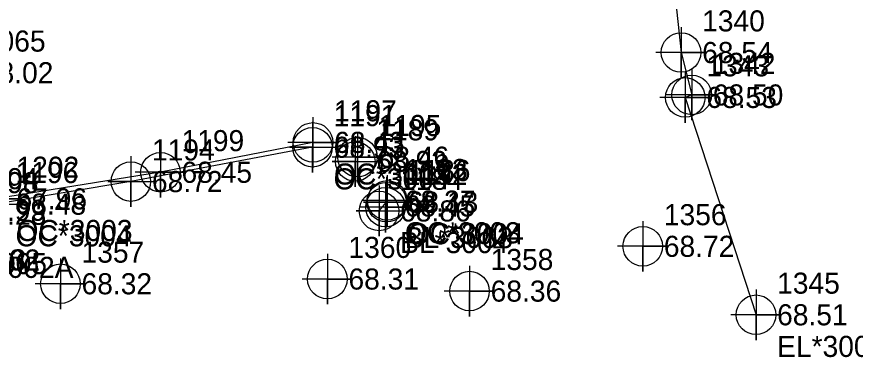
# Model space of a CAD drawing. Extents: x 2062781 to 2066835, y 358981 to 366501.
# Drawn here: x 2066514.3 to 2066613.7, y 366165.3 to 366205.7 of the extents above; entities that cross this region are included whole.
import ezdxf

# ---------------------------------------------------------------- set-up
doc = ezdxf.new("R2010")
doc.units = 0
for name, color, linetype in [('Exist DTM Breakline Cogo Comment', 7, 'Continuous'), ('Exist DTM Regular Point CELL', 7, 'Continuous'), ('Exist DTM Regular Point Cogo Elevation', 7, 'Continuous'), ('Exist DTM Regular Point Cogo Number', 7, 'Continuous'), ('Exist DTM Ridgeline Cogo Comment', 7, 'Continuous'), ('Exist Roads Curbs', 7, 'Continuous'), ('Exist Roads Curbs Cogo Comment', 7, 'Continuous'), ('Exist Roads Curbs Cogo Elevation', 7, 'Continuous'), ('Exist Roads Curbs Cogo Number', 7, 'Continuous'), ('Exist Roads Curbs Cogo Point CELL', 7, 'Continuous'), ('Exist Roads EOP Cogo Elevation', 7, 'Continuous'), ('Exist Roads EOP Cogo Number', 7, 'Continuous'), ('Exist Roads EOP Other', 7, 'Continuous'), ('Exist Roads EOP Other Cogo Comment', 7, 'Continuous'), ('Exist Roads EOP Other Cogo Elevation', 7, 'Continuous'), ('Exist Roads EOP Other Cogo Number', 7, 'Continuous'), ('Exist Roads EOP Other Cogo Point CELL', 7, 'Continuous')]:
    doc.layers.add(name, color=color, linetype=linetype)

msp = doc.modelspace()

# ---------------------------------------------------------------- linework, layer by layer
at = {"layer": 'Exist DTM Regular Point CELL'}
for points in [[(2066588.55, 366181.453), (2066588.55, 366175.453), (2066588.55, 366178.453), (2066591.55, 366178.453), (2066585.55, 366178.453)], [(2066551.158, 366177.574), (2066551.158, 366171.574), (2066551.158, 366174.574), (2066554.158, 366174.574), (2066548.158, 366174.574)], [(2066519.511, 366177.013), (2066519.511, 366171.013), (2066519.511, 366174.013), (2066522.511, 366174.013), (2066516.511, 366174.013)], [(2066568.017, 366176.143), (2066568.017, 366170.143), (2066568.017, 366173.143), (2066571.017, 366173.143), (2066565.017, 366173.143)]]:
    msp.add_lwpolyline(points, dxfattribs=at)
for centre in [(2066588.55, 366178.453), (2066551.158, 366174.574), (2066519.511, 366174.013), (2066568.017, 366173.143)]:
    msp.add_circle(centre, 2.344, dxfattribs=at)
at = {"layer": 'Exist Roads Curbs'}
for p, q in [((2066549.402, 366190.2), (2066527.865, 366186.13)), ((2066527.865, 366186.13), (2066511.691, 366183.451)), ((2066557.285, 366182.647), (2066558.184, 366183.693))]:
    msp.add_line(p, q, dxfattribs=at)
at = {"layer": 'Exist Roads Curbs Cogo Point CELL'}
for points in [[(2066549.402, 366193.2), (2066549.402, 366187.2), (2066549.402, 366190.2), (2066546.672, 366190.2), (2066552.402, 366190.2)], [(2066554.463, 366191.516), (2066554.463, 366185.516), (2066554.463, 366188.516), (2066551.733, 366188.516), (2066557.463, 366188.516)], [(2066527.865, 366189.13), (2066527.865, 366183.13), (2066527.865, 366186.13), (2066525.135, 366186.13), (2066530.865, 366186.13)], [(2066558.184, 366186.693), (2066558.184, 366180.693), (2066558.184, 366183.693), (2066555.454, 366183.693), (2066561.184, 366183.693)], [(2066511.691, 366186.451), (2066511.691, 366180.451), (2066511.691, 366183.451), (2066508.961, 366183.451), (2066514.691, 366183.451)], [(2066557.285, 366185.647), (2066557.285, 366179.647), (2066557.285, 366182.647), (2066554.555, 366182.647), (2066560.285, 366182.647)]]:
    msp.add_lwpolyline(points, dxfattribs=at)
for centre in [(2066549.402, 366190.2), (2066554.463, 366188.516), (2066527.865, 366186.13), (2066558.184, 366183.693), (2066557.285, 366182.647)]:
    msp.add_circle(centre, 2.344, dxfattribs=at)
at = {"layer": 'Exist Roads EOP Other'}
for p, q in [((2066549.455, 366190.777), (2066531.363, 366187.233)), ((2066531.363, 366187.233), (2066511.804, 366184.082))]:
    msp.add_line(p, q, dxfattribs=at)
msp.add_lwpolyline([(2066589.985, 366221.583), (2066591.928, 366212.495), (2066593.089, 366201.434), (2066594.352, 366196.401), (2066593.591, 366196.108), (2066601.978, 366170.336)], dxfattribs=at)
at = {"layer": 'Exist Roads EOP Other Cogo Point CELL'}
for points in [[(2066593.089, 366204.434), (2066593.089, 366198.434), (2066593.089, 366201.434), (2066596.089, 366201.434), (2066590.089, 366201.434)], [(2066593.591, 366199.108), (2066593.591, 366193.108), (2066593.591, 366196.108), (2066596.591, 366196.108), (2066590.591, 366196.108)], [(2066594.352, 366199.401), (2066594.352, 366193.401), (2066594.352, 366196.401), (2066597.352, 366196.401), (2066591.352, 366196.401)], [(2066549.455, 366193.777), (2066549.455, 366187.777), (2066549.455, 366190.777), (2066552.456, 366190.777), (2066546.456, 366190.777)], [(2066554.734, 366192.028), (2066554.734, 366186.028), (2066554.734, 366189.028), (2066557.734, 366189.028), (2066551.734, 366189.028)], [(2066531.363, 366190.233), (2066531.363, 366184.233), (2066531.363, 366187.233), (2066534.363, 366187.233), (2066528.363, 366187.233)], [(2066511.804, 366187.082), (2066511.804, 366181.082), (2066511.804, 366184.082), (2066514.804, 366184.082), (2066508.804, 366184.082)], [(2066558.257, 366186.894), (2066558.257, 366180.894), (2066558.257, 366183.894), (2066561.257, 366183.894), (2066555.257, 366183.894)], [(2066558.049, 366186.089), (2066558.049, 366180.089), (2066558.049, 366183.089), (2066561.049, 366183.089), (2066555.049, 366183.089)], [(2066601.978, 366173.336), (2066601.978, 366167.336), (2066601.978, 366170.336), (2066604.978, 366170.336), (2066598.978, 366170.336)]]:
    msp.add_lwpolyline(points, dxfattribs=at)
for centre in [(2066593.089, 366201.434), (2066593.591, 366196.108), (2066594.352, 366196.401), (2066549.455, 366190.777), (2066554.734, 366189.028), (2066531.363, 366187.233), (2066558.257, 366183.894), (2066558.049, 366183.089), (2066601.978, 366170.336)]:
    msp.add_circle(centre, 2.344, dxfattribs=at)

# ---------------------------------------------------------------- texts
at = {"layer": 'Exist DTM Breakline Cogo Comment'}
msp.add_text('BL*4005', height=2.5, dxfattribs=at).set_placement((2066505.093, 366175.16))
at = {"layer": 'Exist DTM Regular Point Cogo Elevation'}
for s, p in [('68.72', (2066591.05, 366177.203)), ('68.31', (2066553.658, 366173.324)), ('68.32', (2066522.011, 366172.763)), ('68.36', (2066570.517, 366171.893))]:
    msp.add_text(s, height=2.5, dxfattribs=at).set_placement(p)
at = {"layer": 'Exist DTM Regular Point Cogo Number'}
for s, p in [('1356', (2066591.05, 366180.953)), ('1360', (2066553.658, 366177.074)), ('1357', (2066522.011, 366176.513)), ('1358', (2066570.517, 366175.643))]:
    msp.add_text(s, height=2.5, dxfattribs=at).set_placement(p)
at = {"layer": 'Exist DTM Ridgeline Cogo Comment'}
for s, p in [('BL*4002', (2066504.285, 366175.58)), ('BL*4002A', (2066506.002, 366174.706))]:
    msp.add_text(s, height=2.5, dxfattribs=at).set_placement(p)
at = {"layer": 'Exist Roads Curbs Cogo Comment'}
for s, p in [('OC*3004', (2066551.902, 366185.2)), ('OC*3004', (2066514.191, 366178.451)), ('OC*3004', (2066560.684, 366178.693)), ('BL*3004', (2066559.785, 366177.647))]:
    msp.add_text(s, height=2.5, dxfattribs=at).set_placement(p)
at = {"layer": 'Exist Roads Curbs Cogo Elevation'}
for s, p in [('68.93', (2066551.902, 366188.95)), ('68.93', (2066556.963, 366187.266)), ('68.72', (2066530.365, 366184.88)), ('68.48', (2066514.191, 366182.201)), ('68.13', (2066560.684, 366182.443)), ('68.28', (2066509.467, 366181.005)), ('68.86', (2066559.785, 366181.397))]:
    msp.add_text(s, height=2.5, dxfattribs=at).set_placement(p)
at = {"layer": 'Exist Roads Curbs Cogo Number'}
for s, p in [('1191', (2066551.902, 366192.7)), ('1189', (2066556.963, 366191.016)), ('1194', (2066530.365, 366188.63)), ('1196', (2066514.191, 366185.951)), ('1186', (2066560.684, 366186.193)), ('1184', (2066559.785, 366185.147)), ('1198', (2066509.467, 366184.755))]:
    msp.add_text(s, height=2.5, dxfattribs=at).set_placement(p)
at = {"layer": 'Exist Roads EOP Cogo Elevation'}
msp.add_text('68.02', height=2.5, dxfattribs=at).set_placement((2066510.315, 366197.79))
at = {"layer": 'Exist Roads EOP Cogo Number'}
msp.add_text('1065', height=2.5, dxfattribs=at).set_placement((2066510.315, 366201.54))
at = {"layer": 'Exist Roads EOP Other Cogo Comment'}
for s, p in [('OC*3003', (2066551.956, 366185.777)), ('OC*3003', (2066514.304, 366179.082)), ('OC*3003', (2066560.348, 366178.811)), ('BL*3003', (2066560.326, 366178.236)), ('OC*3003', (2066501.693, 366175.588)), ('EL*3003', (2066604.478, 366165.336))]:
    msp.add_text(s, height=2.5, dxfattribs=at).set_placement(p)
at = {"layer": 'Exist Roads EOP Other Cogo Elevation'}
for s, p in [('68.54', (2066595.589, 366200.184)), ('68.50', (2066596.852, 366195.151)), ('68.53', (2066596.091, 366194.858)), ('68.43', (2066551.956, 366189.527)), ('68.46', (2066557.234, 366187.778)), ('68.45', (2066533.863, 366185.983)), ('67.96', (2066514.304, 366182.832)), ('68.45', (2066560.326, 366181.986)), ('68.37', (2066560.348, 366182.561)), ('67.99', (2066509.459, 366181.474)), ('68.51', (2066604.478, 366169.086))]:
    msp.add_text(s, height=2.5, dxfattribs=at).set_placement(p)
at = {"layer": 'Exist Roads EOP Other Cogo Number'}
for s, p in [('1340', (2066595.589, 366203.934)), ('1342', (2066596.852, 366198.901)), ('1343', (2066596.091, 366198.608)), ('1197', (2066551.956, 366193.277)), ('1195', (2066557.234, 366191.528)), ('1199', (2066533.863, 366189.733)), ('1202', (2066514.304, 366186.582)), ('1193', (2066560.348, 366186.311)), ('1204', (2066509.459, 366185.224)), ('1192', (2066560.326, 366185.736)), ('1345', (2066604.478, 366172.836))]:
    msp.add_text(s, height=2.5, dxfattribs=at).set_placement(p)

doc.saveas('drawing.dxf')
